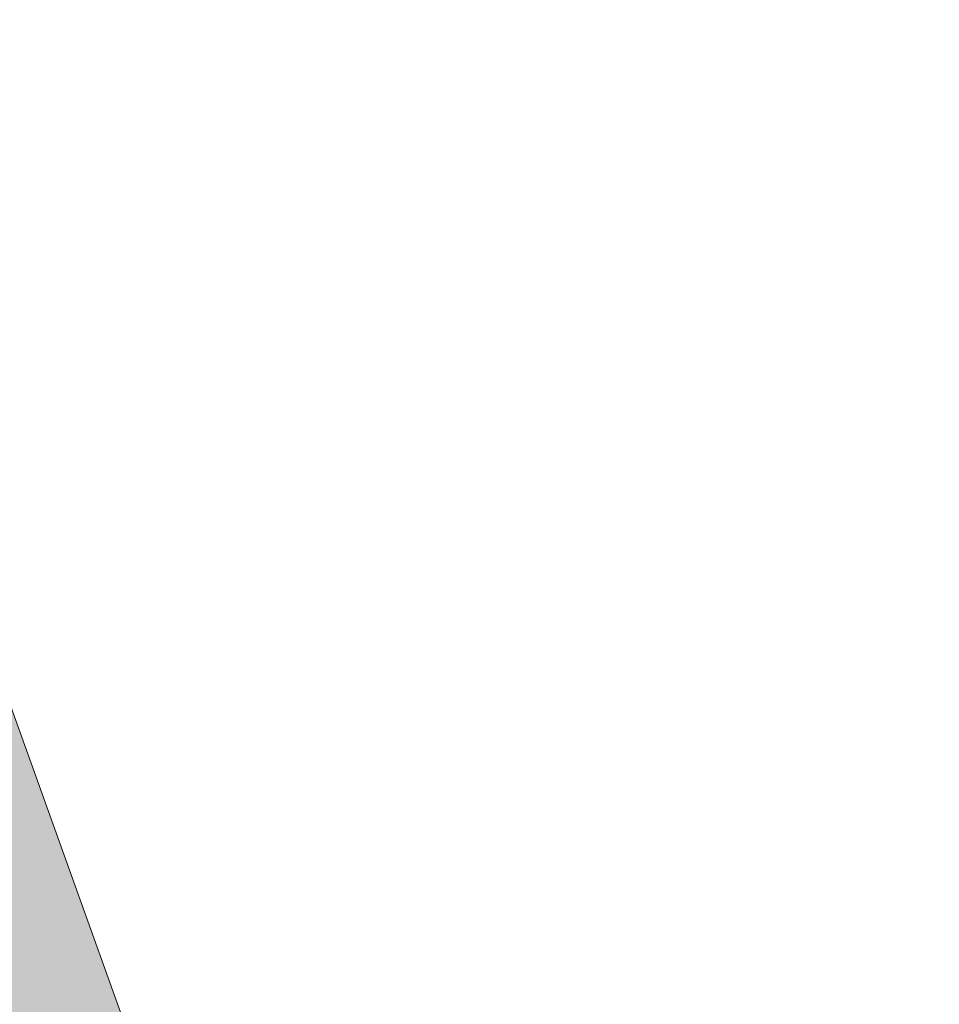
# Model space of a CAD drawing. Header units: millimetres. Extents: x -767 to 1132, y -388 to 938.
# Tile 521 of 656: x -644 to -637, y 306 to 314. Entities that reach past the tile are written whole.
import ezdxf

# ---------------------------------------------------------------- set-up
doc = ezdxf.new("R2010")
doc.units = ezdxf.units.MM
doc.header["$LTSCALE"] = 0.5
doc.layers.add('Enscape-Ex_Gehweg', color=255, linetype='Continuous', lineweight=5)
doc.layers.add('LPB_-_LPB_SRF_PROM', color=255, linetype='Continuous', lineweight=13)

# ---------------------------------------------------------------- blocks, each defined once
blk = doc.blocks.new('S_Gehweg_ex1 (2D)')
at = {"layer": 'Enscape-Ex_Gehweg', "linetype": 'Continuous', "lineweight": 0}
h = blk.add_hatch(color=254, dxfattribs=at)
h.paths.add_polyline_path([(-78.7511, 51.9571), (-79.2438, 51.9428), (-79.7337, 51.8882), (-80.2174, 51.7936), (-80.6917, 51.6595), (-81.1535, 51.487), (-81.5995, 51.2772), (-82.0267, 51.0315), (-82.7337, 50.5687), (-83.425, 50.0828), (-84.0997, 49.5743), (-84.7573, 49.0437), (-85.3969, 48.4916), (-86.0179, 47.9186), (-86.6195, 47.3253), (-87.2012, 46.7125), (-87.2037, 46.7141), (-88.2914, 47.7483), (-88.3665, 47.6694), (-89.7648, 46.1297), (-90.9867, 44.7081), (-89.8117, 43.7171), (-90.6323, 42.4821), (-91.3371, 41.1774), (-91.9202, 39.8141), (-92.3768, 38.4033), (-92.7031, 36.9568), (-92.8964, 35.4867), (-92.9551, 34.005), (-92.8787, 32.5241), (-64.4592, -50.1244), (-40.1268, -117.0377), (-22.3528, -166.308), (-7.3847, -207.8223), (-0.9142, -206.3598), (-1.4416, -204.5732), (-6.3307, -205.6999), (-20.8358, -165.6999), (-36.7047, -121.7647), (-46.6681, -94.6364), (-60.5344, -56.068), (-79.7007, -2.5039), (-78.2367, -1.9749), (-81.678, 7.5547), (-81.8207, 7.5031), (-81.9475, 7.8287), (-82.1107, 7.7651), (-82.6228, 9.1774), (-82.4497, 9.2401), (-84.9387, 16.1461), (-87.4695, 23.1656), (-87.6427, 23.1031), (-88.1457, 24.4951), (-87.9583, 24.5689), (-88.0977, 24.9231), (-87.9557, 24.9671), (-90.441, 31.8657), (-90.4161, 31.8744), (-90.5251, 32.1752), (-90.9135, 33.3796), (-91.2478, 34.918), (-91.3766, 36.13), (-91.4436, 37.135), (-91.4154, 37.2892), (-91.1876, 38.2727), (-90.6947, 39.6407), (-90.4303, 40.1975), (-90.0453, 40.8827), (-89.6071, 41.519), (-88.2841, 43.1649), (-86.3691, 45.3356), (-85.335, 46.4009), (-84.3231, 47.2799), (-83.1104, 48.1548), (-81.5896, 49.0234), (-80.0053, 49.7114), (-78.5083, 49.9983), (-77.1567, 49.9553), (-77.1557, 49.9661), (-62.5437, 48.6461), (-62.5107, 48.9151), (-58.0312, 48.5242), (-58.0547, 48.2551), (-33.8881, 45.9218), (-33.9477, 45.0651), (-15.4637, 43.3561), (-15.8697, 39.1771), (-7.6367, 38.5641), (-7.7207, 37.4861), (34.3198, 34.3152), (34.8993, 34.2137), (35.4478, 34.001), (35.9442, 33.6854), (36.3695, 33.2789), (36.7073, 32.7973), (36.9446, 32.259), (37.0724, 31.6848), (37.0856, 31.0966), (37.0547, 30.6906), (38.7208, 30.5647), (39.1548, 36.2819), (39.1302, 37.4439), (38.882, 38.5792), (38.4195, 39.6455), (37.7602, 40.6026), (36.9287, 41.4146), (35.9563, 42.051), (34.8794, 42.4881), (33.7384, 42.7093), (26.6993, 43.3767), (24.7083, 43.5655), (23.9236, 43.6227), (23.1371, 43.6454), (22.3504, 43.6338), (21.565, 43.5879), (20.7823, 43.5076), (20.0039, 43.3932), (19.2312, 43.245), (18.4658, 43.063), (17.6153, 42.8609), (16.7568, 42.6962), (15.8919, 42.5691), (15.0222, 42.4799), (14.1495, 42.4288), (13.2754, 42.4159), (12.4016, 42.4413), (11.5297, 42.5047), (2.6714, 43.3446), (-0.2243, 43.6244), (-3.119, 43.9145), (-6.0126, 44.215), (-8.9051, 44.5258), (-11.7965, 44.847), (-14.6867, 45.1785), (-17.5757, 45.5203), (-20.4635, 45.8725), (-34.9175, 47.6614), (-36.344, 47.8353), (-37.7712, 48.0042), (-39.1989, 48.1679), (-40.6273, 48.3264), (-42.0562, 48.4799), (-43.4856, 48.6282), (-44.9156, 48.7713), (-46.346, 48.9094), (-78.2589, 51.9308)])
h.paths.add_polyline_path([(-90.441, 31.8657), (-90.441, 31.8657), (-90.4417, 31.8655)])
h.paths.add_polyline_path([(22.8947, 41.3417), (23.0908, 41.3416), (31.0516, 40.5513), (31.2439, 40.5129), (31.4249, 40.4377), (31.5878, 40.3287), (31.7263, 40.19), (31.8351, 40.0269), (31.91, 39.8457), (31.9481, 39.6534), (31.9479, 39.4574), (31.7504, 37.4672), (21.7993, 38.455), (21.9969, 40.4453), (22.0353, 40.6375), (22.1104, 40.8186), (22.2195, 40.9815), (22.3582, 41.12), (22.5213, 41.2288), (22.7024, 41.3036)])
h.paths.add_polyline_path([(3.5402, 43.1618), (13.9935, 42.1707), (14.1864, 42.133), (14.3682, 42.0583), (14.5319, 41.9494), (14.6712, 41.8106), (14.7806, 41.6473), (14.8559, 41.4657), (14.8943, 41.2729), (14.8942, 41.0764), (14.7039, 39.1594), (2.265, 40.3943), (2.4507, 42.265), (2.489, 42.4568), (2.5638, 42.6374), (2.6723, 42.8), (2.8103, 42.9384), (2.9727, 43.0472), (3.1531, 43.1225), (3.3447, 43.1611)])
h.paths.add_polyline_path([(-10.072, 44.5339), (-9.8746, 44.5317), (-9.0058, 44.4362), (-8.137, 44.3417), (-7.2681, 44.2481), (-6.3991, 44.1554), (-5.53, 44.0636), (-4.6608, 43.9728), (-3.7914, 43.8829), (-2.922, 43.7939), (-2.7302, 43.7552), (-2.5496, 43.6798), (-2.3871, 43.5706), (-2.249, 43.4319), (-2.1406, 43.269), (-2.0659, 43.088), (-2.028, 42.896), (-2.0282, 42.7003), (-2.213, 40.8388), (-11.1689, 41.7279), (-10.9795, 43.6366), (-10.9407, 43.8301), (-10.8646, 44.0123), (-10.7542, 44.176), (-10.6139, 44.3148), (-10.449, 44.4233), (-10.2659, 44.4973)])
at = {"layer": 'Enscape-Ex_Gehweg', "elevation": 35.7, "flags": 128}
blk.add_lwpolyline([(-92.8787, 32.5241), (-64.4592, -50.1244), (-40.1268, -117.0377), (-22.3528, -166.308), (-7.3847, -207.8223), (-0.9142, -206.3598), (-1.4416, -204.5732), (-6.3307, -205.6999), (-20.8358, -165.6999), (-36.7047, -121.7647), (-46.6681, -94.6364), (-60.5344, -56.068), (-79.7007, -2.5039), (-78.2367, -1.9749), (-81.678, 7.5547), (-81.8207, 7.5031), (-81.9475, 7.8287), (-82.1107, 7.7651), (-82.6228, 9.1774), (-82.4497, 9.2401), (-84.9387, 16.1461)], dxfattribs=at)

msp = doc.modelspace()

# ---------------------------------------------------------------- block references
at = {"layer": 'LPB_-_LPB_SRF_PROM', "color": 7}
msp.add_blockref('S_Gehweg_ex1 (2D)', (-588.3277, 376.6756, 14.1), dxfattribs=at)

doc.saveas('drawing.dxf')
